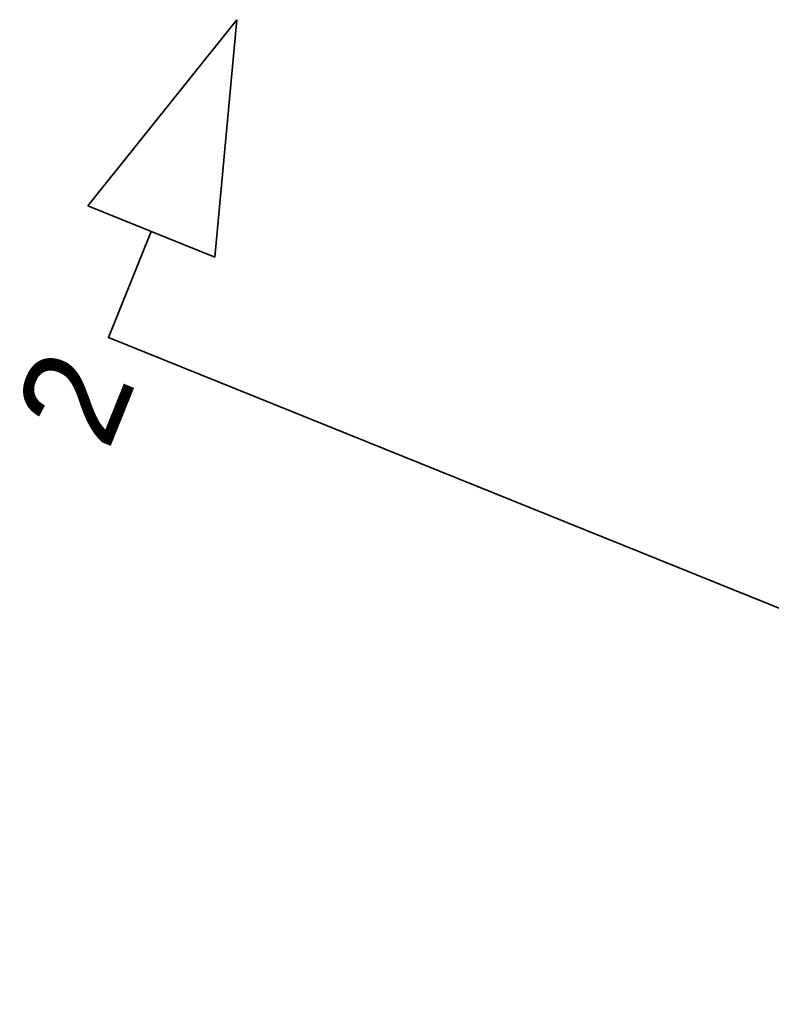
# Model space of a CAD drawing. Header units: millimetres. Extents: x -526411 to -400573, y 47353 to 130199.
# Tile 258 of 543: x -490022 to -486730, y 95545 to 99856. Entities that reach past the tile are written whole.
import ezdxf

# ---------------------------------------------------------------- set-up
doc = ezdxf.new("R2010")
doc.units = ezdxf.units.MM
for name, color, linetype, lineweight in [('03_STRAMIEN_ANNOTATIE', 7, 'Continuous', 18), ('18_BESTAANDE_CONSTRUCTIE', 7, 'Continuous', 18), ('m-pg-03_AI_dwg', 8, 'Continuous', 18)]:
    doc.layers.add(name, color=color, linetype=linetype, lineweight=lineweight)
doc.styles.add('Frutiger_2', font='Frutrg__0.ttf', dxfattribs={"height": 20.263972})

# ---------------------------------------------------------------- blocks, each defined once
blk = doc.blocks.new('m-pg-03_AI_dwg_block 4778-643745-3e Verdieping - Percelen telling LI')
at = {"layer": '18_BESTAANDE_CONSTRUCTIE', "color": 53, "lineweight": 35}
blk.add_line((-1046.73, 647.46), (-1076.12, 610.76), dxfattribs=at)
blk = doc.blocks.new('m-pg-03_AI_dwg_block 4779-643746-3e Verdieping - Percelen telling LI')
at = {"layer": '18_BESTAANDE_CONSTRUCTIE', "color": 53, "lineweight": 35, "flags": 128}
blk.add_lwpolyline([(-1046.73, 647.46), (-1051.07, 600.65), (-1076.12, 610.76)], dxfattribs=at)
blk = doc.blocks.new('m-pg-03_AI_dwg_block 4780-643747-3e Verdieping - Percelen telling LI')
at = {"layer": '18_BESTAANDE_CONSTRUCTIE', "color": 53, "lineweight": 35, "flags": 128}
blk.add_lwpolyline([(-746.32, 453.33), (-1072.02, 584.83), (-1063.59, 605.71)], dxfattribs=at)
blk = doc.blocks.new('m-pg-03_AI_dwg_block 4777-643748-3e Verdieping - Percelen telling LI')
for name in ['m-pg-03_AI_dwg_block 4778-643745-3e Verdieping - Percelen telling LI', 'm-pg-03_AI_dwg_block 4779-643746-3e Verdieping - Percelen telling LI', 'm-pg-03_AI_dwg_block 4780-643747-3e Verdieping - Percelen telling LI']:
    blk.add_blockref(name, (0, 0))
blk = doc.blocks.new('m-pg-03_AI_dwg_block 4781-643749-3e Verdieping - Percelen telling LI')
at = {"layer": '18_BESTAANDE_CONSTRUCTIE', "insert": (-1090.88, 569.75), "char_height": 20.26, "width": 18.8985, "attachment_point": 1, "rotation": 68.0144, "line_spacing_factor": 1.017696, "style": 'Frutiger_2'}
blk.add_mtext('2', dxfattribs=at)
blk = doc.blocks.new('m-pg-03_AI_dwg_block 4640-643795-3e Verdieping - Percelen telling LI')
for name in ['m-pg-03_AI_dwg_block 4777-643748-3e Verdieping - Percelen telling LI', 'm-pg-03_AI_dwg_block 4781-643749-3e Verdieping - Percelen telling LI']:
    blk.add_blockref(name, (0, 0))
blk = doc.blocks.new('m-pg-03_AI_dwg_block 4832-643801-3e Verdieping - Percelen telling LI')
at = {"layer": '03_STRAMIEN_ANNOTATIE', "insert": (-1090.88, 569.75), "char_height": 20.26, "width": 18.8985, "attachment_point": 1, "rotation": 68.0144, "line_spacing_factor": 1.017696, "style": 'Frutiger_2'}
blk.add_mtext('2', dxfattribs=at)
blk = doc.blocks.new('m-pg-03_AI_dwg-638970-3e Verdieping - Percelen telling LI')
for name in ['m-pg-03_AI_dwg_block 4640-643795-3e Verdieping - Percelen telling LI', 'm-pg-03_AI_dwg_block 4832-643801-3e Verdieping - Percelen telling LI']:
    blk.add_blockref(name, (0, 0))

msp = doc.modelspace()

# ---------------------------------------------------------------- block references
at = {"layer": 'm-pg-03_AI_dwg', "color": 133, "xscale": 22.2068924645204, "yscale": 22.2068924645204, "zscale": 22.2068924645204}
msp.add_blockref('m-pg-03_AI_dwg-638970-3e Verdieping - Percelen telling LI', (-465826.5, 85478), dxfattribs=at)

doc.saveas('drawing.dxf')
